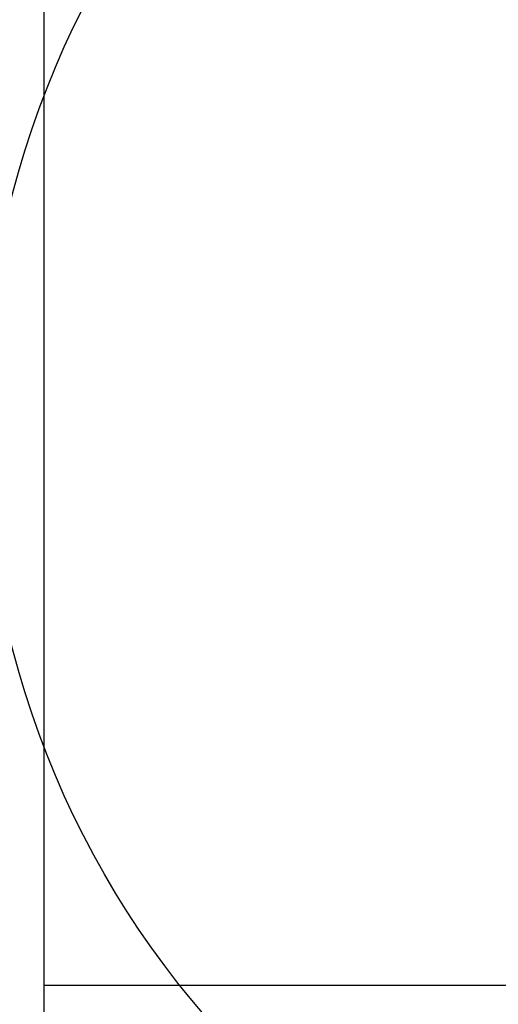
# Model space of a CAD drawing. Extents: x -287416 to 4934791, y -504132 to 1826789.
# Tile 296 of 427: x 2137208 to 2137398, y 41922 to 42313. Entities that reach past the tile are written whole.
import ezdxf

# ---------------------------------------------------------------- set-up
doc = ezdxf.new("R2010")
doc.units = 0
doc.header["$LTSCALE"] = 800
doc.header["$MEASUREMENT"] = 0
doc.layers.add('KEY PLAN', color=251, linetype='CONTINUOUS')

# ---------------------------------------------------------------- blocks, each defined once
blk = doc.blocks.new('UTCOMBINE')
at = {"layer": 'KEY PLAN'}
for p, q in [((-709433.1, 45726.59, 0), (-709433.1, 46828.94, 0)), ((-709433.1, 45726.59, 0), (-709433.1, 46828.94, 0)), ((-709433.1, 45726.59, 0), (-709433.1, 46828.94, 0)), ((-709433.1, 45726.59, 0), (-709433.1, 46828.94, 0)), ((-709433.1, 46783.94, 0), (-709638.72, 46783.94, 0))]:
    blk.add_line(p, q, dxfattribs=at)
blk.add_circle((-709770.63, 46560.06, 0), 361.31, dxfattribs=at)

msp = doc.modelspace()

# ---------------------------------------------------------------- block references
at = {"layer": 'KEY PLAN', "rotation": 180}
msp.add_blockref('UTCOMBINE', (1427784.7, 88713.58, 0), dxfattribs=at)

doc.saveas('drawing.dxf')
